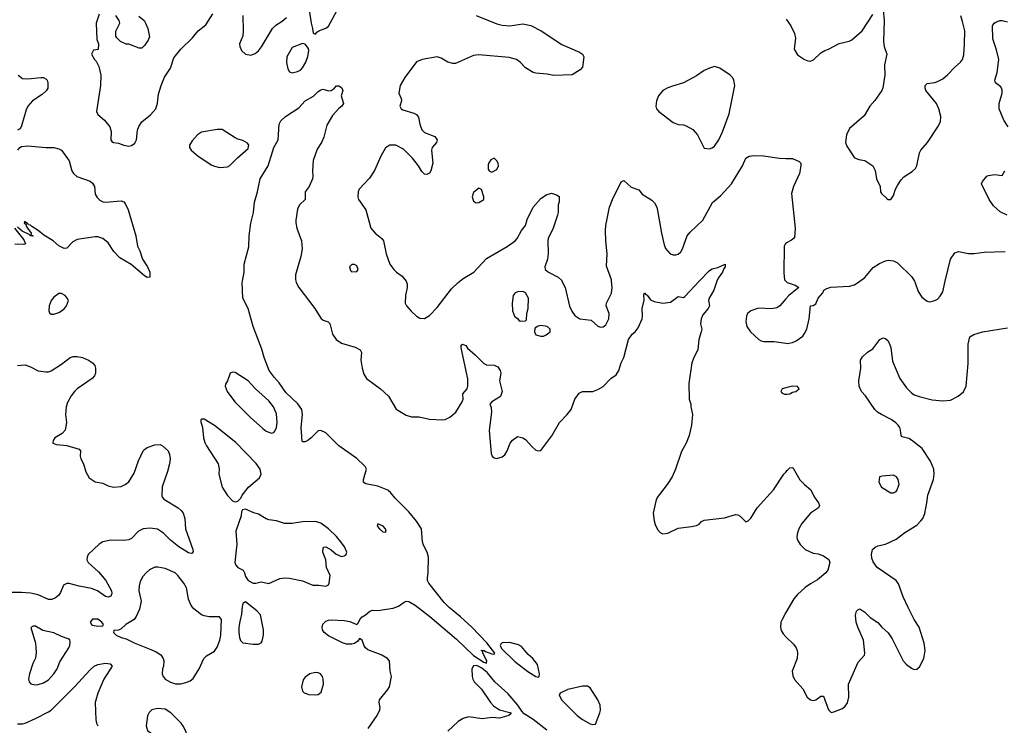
# Model space of a CAD drawing. Header units: inches. Extents: x 1682530 to 1839546, y 640742 to 791647.
# Tile 906 of 923: x 1824087 to 1831686, y 756574 to 762017. Entities that reach past the tile are written whole.
import ezdxf

# ---------------------------------------------------------------- set-up
doc = ezdxf.new("R2010")
doc.units = ezdxf.units.IN
doc.header["$MEASUREMENT"] = 0
for name, color, linetype in [('B8725', 7, 'Continuous'), ('B8726', 7, 'Continuous'), ('B8735', 7, 'Continuous'), ('B8736', 7, 'Continuous')]:
    doc.layers.add(name, color=color, linetype=linetype)

msp = doc.modelspace()

# ---------------------------------------------------------------- linework, layer by layer
at = {"layer": 'B8725', "color": 5}
for points, elevation in [([(1826776, 756550), (1826846.6, 756650), (1826867.2, 756692.8), (1826869.5, 756710), (1826862, 756750), (1826863.7, 756770), (1826929.4, 756850), (1826940.9, 756870), (1826955.6, 756950), (1826947.3, 756990), (1826942, 757070), (1826926, 757090), (1826877, 757117), (1826774.8, 757154.8), (1826756.3, 757170), (1826745.8, 757185.8), (1826730, 757229.2), (1826710, 757242), (1826697, 757223), (1826670, 757205.6), (1826650, 757199.7), (1826610, 757200.5), (1826577.2, 757210), (1826470, 757263.1), (1826437.7, 757290), (1826425.1, 757310), (1826420.4, 757330), (1826426.5, 757353.5), (1826450, 757377.4), (1826470, 757384.9), (1826490, 757386.3), (1826590, 757383), (1826634.2, 757374.2), (1826690, 757351.3), (1826699.3, 757360.7), (1826712.3, 757390), (1826729.3, 757410), (1826755.4, 757424.6), (1826790, 757454), (1826810, 757460.5), (1826850, 757460.4), (1826970, 757476.5), (1827010, 757491.6), (1827055.3, 757524.7), (1827070, 757530.2), (1827090, 757527.7), (1827140.2, 757500.2), (1827253.5, 757413.5), (1827457.5, 757237.4), (1827590, 757112.4), (1827670, 757060.7), (1827690, 757054), (1827693.2, 757070), (1827661.2, 757130), (1827662, 757142), (1827650, 757148.7), (1827650, 757152), (1827670.5, 757150.5), (1827682, 757142), (1827730, 757124), (1827750, 757122), (1827752.7, 757130), (1827692, 757210), (1827576.1, 757330), (1827488.9, 757410), (1827401.5, 757481.5), (1827361.9, 757521.9), (1827244.5, 757670), (1827235.5, 757690), (1827233.5, 757710), (1827240.4, 757750), (1827242.6, 757870), (1827232.4, 757910), (1827203.2, 757963.2), (1827194.4, 757990), (1827188.2, 758088.2), (1827150, 758148.2), (1827090, 758221.1), (1826984.6, 758324.6), (1826949.8, 758369.8), (1826927.6, 758387.6), (1826850, 758417.3), (1826757.5, 758437.5), (1826744.4, 758444.4), (1826740.5, 758450), (1826741.5, 758470), (1826762.8, 758550), (1826752.7, 758570), (1826690, 758631.1), (1826549.6, 758729.6), (1826450, 758828.9), (1826410, 758848.5), (1826390, 758844.7), (1826336.4, 758790), (1826310, 758771.6), (1826290, 758759.5), (1826270, 758761.2), (1826266.5, 758766.5), (1826258.2, 758870), (1826269.9, 758970), (1826264.7, 759010), (1826234.7, 759054.7), (1826140.7, 759140.7), (1826090, 759215.1), (1826050, 759259.1), (1826013.5, 759310), (1825973.1, 759410), (1825955.6, 759475.6), (1825888.8, 759650), (1825849.8, 759789.8), (1825809.7, 759870), (1825804, 759990), (1825806, 760000)], 720), ([(1826217.9, 760000), (1826220.2, 759990), (1826241.8, 759950), (1826363.9, 759790), (1826410, 759714.4), (1826430, 759698.7), (1826467, 759687), (1826476.9, 759676.9), (1826484.2, 759664.2), (1826502.4, 759590), (1826530.5, 759550), (1826570, 759521.3), (1826674.8, 759490), (1826715.5, 759470), (1826724.9, 759450), (1826720.8, 759390), (1826730.3, 759330), (1826743.4, 759283.4), (1826763.1, 759250), (1826870.4, 759170), (1826933, 759113), (1826993.3, 759013.3), (1827070, 758965.5), (1827110, 758954.4), (1827170, 758953), (1827250, 758935.9), (1827350, 758928.9), (1827370, 758933.1), (1827406.6, 758950), (1827451.7, 758988.3), (1827502.6, 759070), (1827509.7, 759090), (1827508, 759132), (1827539.5, 759170), (1827546.6, 759193.4), (1827545.6, 759245.6), (1827493.6, 759486.4), (1827494.6, 759505.4), (1827505.6, 759514.4), (1827530, 759502.8), (1827543.7, 759483.7), (1827605.5, 759430), (1827670, 759364), (1827690, 759354), (1827750, 759352.7), (1827778, 759338), (1827796.3, 759310), (1827799.1, 759290), (1827791, 759230), (1827810.5, 759149.5), (1827798.8, 759110), (1827731.3, 759070), (1827716, 759050), (1827726.2, 759026.2), (1827728.8, 758990), (1827708.9, 758848.9), (1827724.4, 758670), (1827734, 758650), (1827750, 758638), (1827770, 758633), (1827810, 758645.5), (1827830, 758660.7), (1827848.2, 758691.8), (1827872, 758750), (1827890, 758773.4), (1827930, 758800.5), (1827970, 758792.4), (1827990, 758779.3), (1828041.1, 758721.1), (1828070, 758696.3), (1828090, 758690.6), (1828110, 758694), (1828194.3, 758805.7), (1828251.8, 758910), (1828312, 758970), (1828343.7, 759010), (1828372, 759090), (1828405.1, 759134.9), (1828430, 759148), (1828510, 759148.5), (1828550, 759163.1), (1828590, 759188.5), (1828649.8, 759250.2), (1828690, 759276.5), (1828709.8, 759310), (1828728.2, 759370), (1828749.7, 759410.3), (1828786.6, 759550), (1828814, 759590), (1828836.2, 759610), (1828859.3, 759640.7), (1828889.7, 759710.3), (1828893.6, 759730), (1828889.8, 759790.2), (1828905.4, 759854.6), (1828904.8, 759895.2), (1828909.2, 759910.8), (1828918, 759898), (1828930, 759890.8), (1828955.6, 759855.6), (1828982.5, 759842.5), (1829050, 759831.3), (1829110, 759838), (1829170, 759881.6), (1829210, 759874), (1829219.6, 759880.4), (1829332, 760000)], 720), ([(1827070.3, 760000), (1827077.3, 759977.3), (1827078.4, 759950), (1827064.9, 759890), (1827062.8, 759830), (1827071.3, 759810), (1827107.7, 759767.7), (1827150.5, 759730.5), (1827174.4, 759714.4), (1827210, 759710.8), (1827250, 759736.3), (1827310, 759797.6), (1827420.5, 759939.5), (1827470, 759990.3), (1827482.7, 760000)], 740), ([(1828272, 760000), (1828297, 759950), (1828330, 759806), (1828347.2, 759767.2), (1828370, 759734.8), (1828410.4, 759710.4), (1828498, 759698), (1828550, 759653), (1828570, 759645.5), (1828590, 759647.7), (1828610, 759663), (1828632.6, 759710), (1828637.4, 759750), (1828613.6, 759810), (1828616.9, 759830), (1828653.6, 759906.4), (1828660.5, 759950), (1828654.5, 760000)], 740), ([(1829468.2, 760000), (1829443.1, 759930), (1829406.7, 759870), (1829402.4, 759850), (1829410.6, 759810), (1829400.5, 759790), (1829359.2, 759740.8), (1829345.5, 759710), (1829340.7, 759670), (1829350.5, 759630.5), (1829347.3, 759610), (1829328.2, 759550), (1829319.3, 759470), (1829288.5, 759410), (1829274.4, 759370), (1829250.5, 759210.5), (1829254, 759090), (1829266.8, 759050), (1829266.8, 759030), (1829279.1, 758970), (1829270.4, 758890), (1829254.6, 758810), (1829231.7, 758750), (1829194.8, 758685.2), (1829148.8, 758550), (1829122.3, 758490), (1829084.6, 758430), (1829006.4, 758330), (1828996.5, 758303.5), (1828976.5, 758210), (1828982.3, 758150), (1828990, 758122.8), (1829010, 758084), (1829030, 758060.5), (1829050.5, 758050.5), (1829090, 758054.9), (1829170, 758095.5), (1829272.9, 758107.1), (1829310, 758116), (1829330, 758124.7), (1829350, 758144.7), (1829370, 758154.8), (1829527.2, 758172.8), (1829610, 758201), (1829630, 758198), (1829647.1, 758187.1), (1829690, 758142), (1829710, 758152), (1829730, 758171.3), (1829779.3, 758250), (1829905.1, 758390), (1829985.1, 758510), (1830000, 758527.4)], 720), ([(1829999, 760000), (1830000, 759999)], 740), ([(1830000, 759863.7), (1829953.4, 759810), (1829930, 759794.5), (1829890, 759787), (1829788.3, 759791.7), (1829730, 759772.3), (1829704.9, 759750), (1829696.3, 759730), (1829690.7, 759690), (1829698.8, 759650), (1829726.8, 759610), (1829790, 759550.8), (1829810, 759538.8), (1829830, 759534), (1829910, 759534), (1830000, 759520.6)], 740), ([(1824070, 759350.2), (1824130, 759354.3), (1824170, 759340.3), (1824228.6, 759308.6), (1824290, 759299.5), (1824310, 759300.3), (1824330, 759308.8), (1824410, 759359.6), (1824476.9, 759410), (1824500.9, 759419.1), (1824530, 759419.8), (1824572.2, 759410), (1824618.7, 759390), (1824648.5, 759370), (1824666.4, 759350), (1824672.4, 759330), (1824672.4, 759290), (1824663.8, 759270), (1824645.5, 759250), (1824530, 759168.2), (1824510.3, 759150), (1824485.1, 759114.9), (1824457.1, 759062.9), (1824446.3, 759030), (1824441.5, 758970), (1824448.7, 758910), (1824438, 758850), (1824416.1, 758823.9), (1824358, 758790), (1824344.7, 758770), (1824342, 758750), (1824370, 758738.8), (1824450, 758732.7), (1824545.1, 758705.1), (1824556.4, 758690), (1824552.7, 758650), (1824558, 758630), (1824579.1, 758590), (1824597.3, 758530), (1824623.8, 758483.8), (1824670, 758451), (1824730, 758440.7), (1824770, 758420.5), (1824810.3, 758410.3), (1824870, 758416), (1824902, 758430), (1824930, 758452.4), (1824970, 758519.3), (1825005, 758615), (1825039.6, 758690), (1825050, 758701.6), (1825070, 758716.4), (1825130, 758736.4), (1825170, 758738.7), (1825190.4, 758730), (1825231.8, 758690), (1825243, 758663), (1825247.4, 758630), (1825242.6, 758590), (1825227.7, 758532.3), (1825186.4, 758413.6), (1825183.4, 758343.4), (1825188.2, 758330), (1825199, 758319), (1825310.4, 758250), (1825334, 758230), (1825348.7, 758210), (1825361.7, 758170), (1825367.8, 758090), (1825424.4, 757930), (1825424.9, 757915.1), (1825417.6, 757902.4), (1825410, 757899.5), (1825390, 757905.1), (1825315.1, 757950), (1825250, 758001.5), (1825196, 758056), (1825150, 758085.8), (1825095, 758095), (1825040.7, 758090), (1825003.1, 758070), (1824950, 758015.8), (1824930, 758003.9), (1824890, 757999.3), (1824790, 758002), (1824730, 757989.9), (1824699.7, 757970), (1824615.5, 757890), (1824606.7, 757870), (1824606, 757850), (1824614.9, 757830), (1824696.2, 757756.2), (1824752.4, 757690), (1824794.7, 757610), (1824797.2, 757590), (1824790, 757569.7), (1824770, 757562.4), (1824750, 757567.4), (1824686.9, 757610), (1824641.6, 757630), (1824545.9, 757645.9), (1824470, 757666.6), (1824450, 757668.2), (1824425.7, 757654.3), (1824402.7, 757597.3), (1824385.9, 757574.1), (1824363.5, 757556.5), (1824335.9, 757544.1), (1824310, 757543.1), (1824230, 757581), (1824170, 757593.2), (1824101.9, 757598.1), (1824010, 757597.6)], 720), ([(1830000, 759176.7), (1829972, 759170), (1829961, 759150), (1829970, 759138), (1829988.3, 759128.3), (1830000, 759128)], 740), ([(1830000, 757442.8), (1829970.3, 757390), (1829962.3, 757370), (1829958.7, 757330), (1829964, 757304), (1829978, 757278), (1830000, 757256.4)], 720), ([(1824070, 756583.8), (1824110, 756586), (1824130, 756590.4), (1824210, 756624.9), (1824310, 756676.5), (1824330, 756691.1), (1824510.7, 756870), (1824630, 757002.3), (1824661.6, 757030), (1824690, 757041.5), (1824750, 757053.1), (1824786.6, 757046.6), (1824800.5, 757030), (1824737.6, 756930), (1824690, 756820.9), (1824668.3, 756750), (1824674.8, 756614.8), (1824680.3, 756590), (1824690.3, 756570)], 720), ([(1828155.4, 756535.4), (1828050, 756619), (1827981, 756661), (1827962, 756682), (1827930.9, 756730), (1827857.2, 756817.2), (1827754.2, 756910), (1827697.8, 756977.8), (1827653.9, 757013.9), (1827630, 757026.3), (1827610, 757034.5), (1827590, 757032), (1827576.4, 757010), (1827579.6, 756950), (1827583.6, 756930), (1827594.9, 756910), (1827650, 756852), (1827719.5, 756750), (1827744.3, 756724.3), (1827790, 756693.4), (1827870, 756673.4), (1827878, 756670), (1827876.9, 756663.1), (1827862, 756650), (1827790, 756629.2), (1827733.4, 756633.4), (1827655.6, 756624.4), (1827550, 756637.6), (1827510, 756626), (1827470, 756602.4), (1827391.1, 756528.9)], 720)]:
    msp.add_lwpolyline(points, dxfattribs=dict(at, elevation=elevation))
for points, elevation in [([(1824410, 759906), (1824390, 759905.2), (1824350, 759876), (1824330.7, 759850), (1824314, 759810), (1824310.9, 759770.9), (1824316, 759756), (1824330, 759746), (1824350, 759746), (1824390, 759758.8), (1824410, 759770.8), (1824433.2, 759790), (1824449, 759810), (1824457.2, 759830), (1824462.7, 759850), (1824454.7, 759870), (1824437, 759890)], 740), ([(1827970, 759919.3), (1827930, 759918), (1827910.5, 759909.5), (1827894.8, 759890), (1827887.3, 759830), (1827891.3, 759770), (1827904.7, 759730), (1827930, 759712), (1827939.6, 759699.6), (1827950, 759692), (1827990, 759694), (1827998, 759702), (1828001.2, 759750), (1828011.5, 759788.5), (1828013.3, 759870), (1827989.5, 759909.5)], 740), ([(1828110, 759657.2), (1828087.3, 759652.7), (1828062.8, 759637.2), (1828058.8, 759610), (1828070, 759586.8), (1828110, 759574.8), (1828130, 759576), (1828150, 759586), (1828182, 759610), (1828182, 759630), (1828158, 759650)], 740), ([(1825730, 759299), (1825712, 759290), (1825690.8, 759230), (1825674.8, 759205.2), (1825674, 759190), (1825687.8, 759150), (1825747.5, 759070), (1825867.6, 758947.6), (1825962.6, 758862.6), (1825990, 758843.6), (1826030, 758827.6), (1826048.1, 758831.9), (1826057, 758843), (1826068, 758870), (1826073.7, 758910), (1826070, 758975.3), (1826047.1, 759030), (1826010, 759076.3), (1825908.1, 759168.1), (1825850, 759231.3), (1825750, 759296)], 740), ([(1825490, 758936), (1825484.9, 758930), (1825486.2, 758913.8), (1825497, 758870), (1825506.7, 758790), (1825516.2, 758756.2), (1825528.9, 758728.9), (1825619.3, 758590), (1825627.1, 758552.9), (1825624, 758510), (1825650.6, 758410), (1825690, 758346.8), (1825730, 758304.7), (1825750, 758298), (1825770, 758302), (1825793.6, 758326.4), (1825804, 758350), (1825853.2, 758410), (1825938.6, 758481.4), (1825949.6, 758510), (1825941.7, 758550), (1825913.2, 758593.2), (1825754.5, 758754.5), (1825590, 758885.3), (1825510, 758934.3)], 740), ([(1825830, 758242), (1825805.4, 758234.6), (1825799.6, 758220.4), (1825797.3, 758190), (1825755, 758070), (1825761.7, 757970), (1825748.4, 757830), (1825755.3, 757810), (1825770, 757790.4), (1825810.8, 757770), (1825822.8, 757750), (1825830, 757722), (1825850, 757691.3), (1825890, 757671), (1825910, 757670.8), (1825950, 757681), (1826010, 757667.7), (1826094.7, 757705.2), (1826130, 757711.6), (1826170, 757708.9), (1826270, 757688.2), (1826350, 757655.5), (1826395.2, 757655.2), (1826450, 757647.7), (1826470, 757658), (1826476, 757670), (1826483.5, 757730), (1826455.6, 757790), (1826450.6, 757850.6), (1826426, 757910), (1826430, 757942), (1826433.2, 757946.8), (1826450.7, 757950), (1826490, 757926.3), (1826530, 757893), (1826570, 757876.5), (1826590, 757880.4), (1826606, 757890), (1826611, 757909), (1826594.6, 757950), (1826566.2, 757990), (1826530.9, 758030.9), (1826470, 758088), (1826410, 758132.6), (1826370, 758146.3), (1826270, 758143), (1826190, 758129.7), (1826130, 758131.1), (1826070, 758151.9), (1826010, 758159.7), (1825990, 758166.6), (1825930, 758203), (1825893.8, 758213.8)], 740), ([(1826850, 758128), (1826846, 758110), (1826863.8, 758090), (1826890, 758067), (1826910, 758062.8), (1826914.5, 758070), (1826910, 758088), (1826892, 758110)], 740), ([(1825154.2, 757794.1), (1825130, 757793.3), (1825090, 757773.6), (1825062, 757750), (1825038.3, 757721.7), (1825016.7, 757683.3), (1825008.4, 757650), (1825007, 757610), (1825024.9, 757530), (1825012.7, 757470), (1824986.9, 757413.1), (1824970.3, 757389.7), (1824907.3, 757350), (1824870, 757318), (1824848.7, 757308.7), (1824814, 757306), (1824812, 757290), (1824831.3, 757270), (1824870, 757250.7), (1824910, 757240.4), (1824970.8, 757210), (1825099, 757159), (1825140.4, 757140.4), (1825176.2, 757116.2), (1825195.5, 757090), (1825200.5, 757070), (1825196.3, 757030), (1825188.8, 757010), (1825186.4, 756970), (1825194, 756950), (1825211, 756930), (1825250, 756906.4), (1825290, 756892.4), (1825330, 756893.7), (1825370, 756902.6), (1825402.8, 756917.2), (1825425.3, 756934.7), (1825471, 757009), (1825509.4, 757090), (1825529.4, 757110), (1825590, 757146.4), (1825610, 757175.5), (1825630.5, 757229.5), (1825639.4, 757270), (1825644.5, 757390), (1825629.5, 757409.5), (1825550, 757411.2), (1825510, 757416.9), (1825490, 757426.9), (1825431.7, 757471.7), (1825410, 757497), (1825390, 757546), (1825374.7, 757634.7), (1825354.3, 757670), (1825307.8, 757730), (1825286.6, 757750), (1825210, 757783)], 740), ([(1825830, 757525.2), (1825810, 757514), (1825803.6, 757490), (1825798.9, 757430), (1825784.8, 757375.2), (1825779.2, 757330), (1825777, 757290), (1825782.5, 757250), (1825790, 757228.7), (1825810, 757210.3), (1825890, 757198.7), (1825930, 757200.5), (1825949.6, 757210.4), (1825958.4, 757221.6), (1825969.5, 757270), (1825969.5, 757310), (1825945.1, 757425.1), (1825917.7, 757457.7)], 740), ([(1824650, 757392.7), (1824631, 757370), (1824641, 757350), (1824650, 757346), (1824690, 757339.1), (1824730, 757342), (1824734, 757350), (1824721.2, 757370), (1824690, 757392.3)], 740), ([(1824190, 757339), (1824172, 757328), (1824208.1, 757208.1), (1824214.4, 757134.4), (1824208.2, 757091.8), (1824188.9, 757050), (1824162.4, 756970), (1824156.3, 756930), (1824160.7, 756910), (1824173.4, 756893.4), (1824206, 756886), (1824230, 756888.4), (1824270, 756902), (1824310, 756924.2), (1824351.6, 756970), (1824375.1, 757010), (1824397.8, 757062.2), (1824465.1, 757170), (1824473.6, 757190), (1824476.6, 757216.6), (1824473.4, 757233.4), (1824461.5, 757241.5), (1824410, 757259.5), (1824350, 757287.8), (1824264.7, 757304.7), (1824210, 757337.2)], 740), ([(1827870, 757211.6), (1827810.5, 757209.5), (1827799.8, 757200.2), (1827794, 757190), (1827806.5, 757166.5), (1827907, 757067), (1828008.3, 756988.3), (1828070, 756949.1), (1828090, 756946), (1828095.1, 756950), (1828098, 756970), (1828082.4, 757042.4), (1828047.9, 757087.9), (1828010, 757119.3), (1827960.8, 757180.8), (1827935.3, 757195.3)], 720), ([(1826370, 756982), (1826326, 756970), (1826290, 756945.2), (1826275.2, 756924.8), (1826262, 756870), (1826270, 756836), (1826283.5, 756823.5), (1826318, 756810), (1826370, 756808.5), (1826390, 756812), (1826413.6, 756830), (1826431.6, 756890), (1826429.6, 756930), (1826423.7, 756950), (1826409, 756970), (1826390, 756979.5)], 740), ([(1828470, 756876.2), (1828430, 756876.2), (1828318, 756850), (1828258.4, 756821.6), (1828250.6, 756809.4), (1828267.2, 756770), (1828389, 756649), (1828430, 756618.6), (1828490, 756585.8), (1828510, 756579.6), (1828530, 756581.6), (1828563.5, 756670), (1828568.2, 756690), (1828568, 756728), (1828550, 756769.2), (1828490, 756863.7)], 720), ([(1825150, 756703.7), (1825107.7, 756692.3), (1825087.5, 756672.5), (1825073.7, 756646.3), (1825062.8, 756570), (1825074.4, 756534.4), (1825104.7, 756510), (1825206.2, 756446.2), (1825296, 756350), (1825330, 756327.7), (1825390, 756308.4), (1825424.8, 756315.2), (1825449, 756330), (1825461.2, 756350), (1825466, 756390), (1825456.6, 756416.6), (1825387.9, 756487.9), (1825350, 756564), (1825332, 756590), (1825252.3, 756670), (1825210, 756697)], 740)]:
    msp.add_lwpolyline(points, close=True, dxfattribs=dict(at, elevation=elevation))
at = {"layer": 'B8726', "color": 5}
for points, elevation in [([(1824699.2, 762060.8), (1824676.3, 761990), (1824683.5, 761863.5), (1824694.8, 761830), (1824691.6, 761788.4), (1824658, 761782), (1824642, 761750), (1824664.7, 761710), (1824677.3, 761697.3), (1824697.1, 761657.1), (1824713, 761590), (1824710.6, 761510), (1824680.5, 761310), (1824690, 761286.8), (1824741.1, 761241.1), (1824782.8, 761190), (1824793.7, 761153.7), (1824791.3, 761090), (1824798, 761078), (1824810.8, 761070.8), (1824850, 761065.5), (1824890, 761048.4), (1824930, 761040.5), (1824950, 761046), (1824974.9, 761065.1), (1824987.6, 761090), (1824996.2, 761163.8), (1825007.2, 761192.8), (1825029.2, 761230), (1825097.5, 761282.5), (1825139, 761330), (1825150, 761374), (1825157.5, 761442.5), (1825178, 761510), (1825205.8, 761574.2), (1825250, 761644), (1825276.6, 761723.4), (1825331.1, 761788.9), (1825421.8, 761878.2), (1825464.5, 761930), (1825522.5, 761977.5), (1825577.8, 762062.2)], 740), ([(1826320.4, 762090), (1826336.4, 761990), (1826348, 761950), (1826352.7, 761912.7), (1826370, 761904.7), (1826380.2, 761919.8), (1826395.3, 761930), (1826450, 761950.5), (1826470, 761968), (1826534.7, 762085.3)], 740), ([(1825005.5, 762045.5), (1825046.8, 762010), (1825058.8, 761990), (1825074.8, 761950), (1825090, 761886), (1825079.8, 761860.2), (1825050, 761818), (1825030, 761798), (1825010, 761798), (1824930, 761828), (1824910, 761828), (1824866, 761850), (1824836.4, 761876.4), (1824828, 761890), (1824829, 761929), (1824859.5, 761990), (1824854, 762010), (1824830, 762049.4)], 740), ([(1825810.2, 762049.8), (1825811.6, 761930), (1825808, 761892), (1825783.6, 761830), (1825784.9, 761810), (1825799.4, 761779.4), (1825830, 761752.2), (1825870, 761743.7), (1825904.6, 761755.4), (1825930, 761776.4), (1825953.3, 761806.7), (1826037.6, 761950), (1826064.7, 761975.3), (1826113.3, 762006.7), (1826145.9, 762034.1)], 740), ([(1827610.6, 762050), (1827770, 761984.7), (1827810, 761973.8), (1827870, 761969.1), (1827970, 761984.9), (1828032.5, 761972.5), (1828110.2, 761930.2), (1828270, 761826.4), (1828407.5, 761767.5), (1828431.3, 761750), (1828441, 761730), (1828431, 761650), (1828411.3, 761630), (1828350, 761592), (1828210, 761587), (1828157.6, 761597.6), (1828070, 761603.6), (1828050, 761609.6), (1827990, 761647), (1827950, 761689.3), (1827921.2, 761710), (1827864.7, 761724.8), (1827630, 761745), (1827590, 761739.8), (1827450, 761678.9), (1827430, 761678.9), (1827390, 761689.7), (1827340.1, 761720.1), (1827310, 761729.6), (1827192, 761710), (1827150, 761691.8), (1827058.7, 761570), (1827024.6, 761510), (1827013.4, 761450), (1827030.6, 761410), (1827033.4, 761390), (1827022, 761350), (1827030.7, 761330), (1827043, 761323), (1827130, 761297), (1827150, 761285.5), (1827165.7, 761265.7), (1827175.3, 761210), (1827190, 761168), (1827210, 761146.7), (1827290, 761114.9), (1827307.7, 761090), (1827304, 761070), (1827270.5, 761030), (1827264.4, 761010), (1827274.9, 760910), (1827260.7, 760850), (1827250, 760834), (1827230, 760822.7), (1827210, 760826.6), (1827190, 760846), (1827164.2, 760890), (1827119.7, 760950), (1827050, 761018.9), (1826990, 761048), (1826944.7, 761050), (1826910.4, 761029.6), (1826875.3, 760964.7), (1826825.4, 760854.6), (1826786.3, 760793.7), (1826707.7, 760710), (1826698, 760690), (1826696.3, 760650), (1826702, 760630), (1826759.3, 760550), (1826796.4, 760410), (1826830, 760370.4), (1826882, 760330), (1826894.9, 760310), (1826915.5, 760210), (1826942.8, 760130), (1826974.8, 760090), (1826994.8, 760070), (1827039.2, 760039.2), (1827070, 760001), (1827070.3, 760000)], 740), ([(1824076, 761590), (1824110, 761564.2), (1824150, 761560.2), (1824250, 761571.9), (1824271, 761570), (1824290, 761561.6), (1824299.5, 761550), (1824304.9, 761530), (1824303.2, 761490), (1824299, 761481), (1824291.5, 761468.5), (1824260.5, 761439.5), (1824185.3, 761390), (1824150.3, 761350), (1824137, 761323), (1824101.2, 761198.8), (1824090, 761176.2), (1824070, 761164.2)], 720), ([(1825806, 760000), (1825819.8, 760070), (1825820.4, 760130), (1825854.8, 760265.2), (1825857.6, 760350), (1825871.7, 760448.3), (1825890.8, 760530), (1825898.4, 760610), (1825921.1, 760690), (1825942.5, 760790), (1826004.4, 760890), (1826048.9, 761031.1), (1826082.9, 761090), (1826089.5, 761210.5), (1826102, 761238), (1826139, 761270), (1826242, 761338), (1826290, 761390.4), (1826354.2, 761425.9), (1826390, 761464), (1826410, 761476.3), (1826430, 761480.7), (1826470, 761467.3), (1826490, 761470.8), (1826513.4, 761486.6), (1826532.7, 761507.3), (1826550, 761508), (1826570, 761494.6), (1826582, 761470), (1826567.7, 761430), (1826587.3, 761370), (1826574, 761350), (1826550, 761332.7), (1826502, 761278), (1826457.2, 761202.8), (1826434.6, 761110), (1826416.9, 761070), (1826383, 761017), (1826351.8, 760930), (1826346, 760850), (1826350.6, 760810), (1826347.3, 760790), (1826321.6, 760730), (1826290.4, 760690), (1826290.6, 760630), (1826246, 760590), (1826230, 760555.3), (1826216.9, 760470), (1826218.3, 760450), (1826224.9, 760410), (1826260.8, 760310), (1826266.4, 760250), (1826257.7, 760190), (1826216, 760050), (1826214.5, 760014.5), (1826217.9, 760000)], 720), ([(1824072.3, 761010), (1824087.6, 761032.4), (1824101.2, 761038.8), (1824150, 761044.9), (1824290, 761030.3), (1824349.7, 761030.3), (1824390, 761021.1), (1824410.2, 761010.2), (1824469, 760929), (1824490.4, 760850), (1824501.6, 760830), (1824526.9, 760806.9), (1824630, 760770.4), (1824650, 760755.5), (1824663.7, 760730), (1824670.4, 760670), (1824685.1, 760645.1), (1824704.4, 760624.4), (1824730, 760612.2), (1824750, 760608.7), (1824870, 760619.3), (1824890, 760613), (1824900.3, 760600.3), (1824923.1, 760550), (1824983.6, 760350), (1824996.4, 760270), (1825013.9, 760233.9), (1825034.9, 760170), (1825072.9, 760110), (1825091.7, 760070), (1825090.4, 760029.6), (1825070, 760029.3), (1825050, 760040.5), (1824947.3, 760127.3), (1824860.6, 760180.6), (1824813.6, 760230), (1824770, 760296.9), (1824729.5, 760330), (1824690, 760342.2), (1824670, 760342.8), (1824530, 760321), (1824497, 760303), (1824450, 760254.5), (1824430, 760251.6), (1824390, 760272.8), (1824345.6, 760310), (1824274.6, 760354.6), (1824230, 760390.6), (1824180.7, 760420.7), (1824170, 760432.1), (1824155.8, 760435.8), (1824150, 760445.2), (1824144, 760444), (1824130, 760457.2), (1824123.5, 760456.5), (1824121, 760450), (1824136, 760436), (1824134.8, 760430), (1824147.7, 760407.7), (1824174.8, 760370), (1824172.7, 760352.7), (1824187.3, 760352.7), (1824190, 760348), (1824170, 760349.2), (1824159.3, 760359.3), (1824106.6, 760386.6), (1824070, 760416)], 720), ([(1828654.5, 760000), (1828653.3, 760010), (1828614.7, 760114.7), (1828620.3, 760210), (1828610.9, 760310), (1828607.1, 760390), (1828609.8, 760430.2), (1828638.9, 760570), (1828662.6, 760630), (1828730, 760766.8), (1828750, 760777.3), (1828806.3, 760726.3), (1828865.8, 760705.8), (1828890.7, 760670), (1828964.9, 760624.9), (1828984.9, 760604.9), (1829003.1, 760570), (1829010, 760544.7), (1829038.9, 760370), (1829059.5, 760279.5), (1829072, 760252), (1829106.8, 760210), (1829130, 760202), (1829150, 760202), (1829170, 760207.7), (1829190, 760227.3), (1829202.4, 760250), (1829238.9, 760350), (1829261.4, 760378.6), (1829358.3, 760470), (1829433.2, 760606.8), (1829498, 760662), (1829579.2, 760750), (1829666.2, 760890), (1829689.7, 760950), (1829716.4, 760963.6), (1829751.4, 760968.6), (1829826.4, 760966.4), (1829950, 760950.1), (1830000, 760947.5)], 740), ([(1827482.7, 760000), (1827510, 760020.9), (1827591.8, 760068.2), (1827690, 760174.9), (1827850, 760267.7), (1827910, 760310.6), (1827927, 760330), (1827959.5, 760390), (1827989.4, 760430), (1828003.3, 760476.7), (1828050, 760570.8), (1828110, 760638.8), (1828150, 760664.7), (1828190, 760678), (1828230, 760664.7), (1828250, 760652), (1828250.7, 760610.7), (1828242.8, 760590), (1828243, 760530), (1828238, 760510), (1828203.8, 760410), (1828164.9, 760330), (1828162, 760310), (1828166.7, 760210), (1828161.3, 760170), (1828140.4, 760110), (1828143, 760090), (1828167.3, 760070), (1828242, 760030), (1828270, 760004), (1828272, 760000)], 740), ([(1824047.3, 760410), (1824119, 760319), (1824133.2, 760286.8), (1824118, 760282), (1824050, 760286)], 720), ([(1830000, 760292.1), (1829993.7, 760286.3), (1829986, 760270), (1829984.5, 760064.5), (1829989.6, 760009.6), (1829999, 760000)], 740), ([(1829332, 760000), (1829410, 760083), (1829430, 760094.9), (1829474.5, 760105.5), (1829530.8, 760130.8), (1829532.4, 760110), (1829521.3, 760098.7), (1829510.2, 760070), (1829476.6, 760023.4), (1829468.2, 760000)], 720)]:
    msp.add_lwpolyline(points, dxfattribs=dict(at, elevation=elevation))
for points, elevation in [([(1826270, 761832.3), (1826190, 761802.7), (1826148.2, 761730), (1826146.2, 761686.2), (1826157.5, 761637.5), (1826170, 761616), (1826190, 761607.3), (1826230, 761616.4), (1826253.2, 761626.8), (1826270, 761644.9), (1826295.1, 761690), (1826312, 761732), (1826318, 761778), (1826315.1, 761795.1), (1826290, 761829.2)], 740), ([(1829450, 761655.3), (1829410, 761644), (1829370, 761625.2), (1829310, 761583.7), (1829211, 761530), (1829125.2, 761505.2), (1829090, 761492), (1829050.8, 761470), (1829016.3, 761430), (1829002, 761390), (1828996.3, 761350), (1829000.7, 761330), (1829018.8, 761310), (1829130, 761224), (1829170, 761207.7), (1829210, 761204.9), (1829230, 761198), (1829282.8, 761170), (1829318.8, 761130), (1829370, 761026), (1829410, 761022), (1829430, 761028), (1829450, 761042), (1829481.6, 761090), (1829510, 761150.8), (1829563.1, 761290), (1829605.1, 761510), (1829599.5, 761550), (1829590, 761569), (1829570, 761589.2), (1829490, 761642)], 760), ([(1825610, 761169.5), (1825490.5, 761149.5), (1825458.8, 761130), (1825418, 761082), (1825398, 761050), (1825398, 761030), (1825411.3, 761010), (1825463.4, 760963.4), (1825570, 760894.8), (1825590, 760886), (1825630, 760878), (1825690, 760882.8), (1825710, 760891), (1825767.9, 760952.1), (1825850, 761024), (1825854.5, 761050), (1825844.8, 761064.8), (1825810, 761086), (1825770, 761096), (1825750, 761106), (1825649.5, 761169.5)], 740), ([(1827750, 760948.7), (1827722.8, 760937.2), (1827707.1, 760912.9), (1827703.5, 760896.5), (1827702.8, 760862.8), (1827710, 760852), (1827730, 760842), (1827770, 760861), (1827782.7, 760890), (1827779.3, 760910), (1827770, 760928.7)], 760), ([(1827630, 760718), (1827590, 760684), (1827579.1, 760650), (1827590, 760618), (1827610, 760604.7), (1827630, 760606), (1827668.7, 760630), (1827669, 760650), (1827650, 760706)], 760), ([(1826670, 760128), (1826650, 760128), (1826632, 760110), (1826641, 760081), (1826650, 760072), (1826690, 760074), (1826698, 760090), (1826690, 760118)], 740)]:
    msp.add_lwpolyline(points, close=True, dxfattribs=dict(at, elevation=elevation))
at = {"layer": 'B8735', "color": 5}
for points, elevation in [([(1830000, 759520.6), (1830010, 759519.1), (1830052.1, 759527.9), (1830080.1, 759539.9), (1830130, 759576), (1830144.8, 759595.2), (1830160.9, 759630), (1830179.5, 759710), (1830189.5, 759810.5), (1830210, 759811.3), (1830230, 759824.7), (1830249, 759870), (1830284, 759910), (1830294, 759930), (1830315.6, 759944.4), (1830346.7, 759953.3), (1830490, 759962.2), (1830528.7, 759971.3), (1830570, 760000)], 740), ([(1830000, 759999), (1830010, 759988.9), (1830072, 759970), (1830101, 759950), (1830022.8, 759890), (1830000, 759863.7)], 740), ([(1830991.6, 760000), (1830994.6, 759994.6), (1831020.2, 759920.2), (1831050, 759876.3), (1831090, 759844.9), (1831110, 759840.7), (1831150, 759850.6), (1831170, 759862), (1831190, 759883), (1831210, 759917.3), (1831229.5, 760000)], 740), ([(1830000, 757256.4), (1830058.8, 757198.8), (1830078.9, 757170), (1830086.3, 757150), (1830090.3, 757130), (1830087.8, 757090), (1830049.1, 756990), (1830054, 756954), (1830066.6, 756926.6), (1830130, 756854.9), (1830163.1, 756790), (1830190, 756770.3), (1830210, 756765.2), (1830230, 756768.9), (1830270, 756799.1), (1830290, 756798.8), (1830330, 756694), (1830350, 756672.7), (1830370, 756676.4), (1830436.4, 756703.6), (1830458.3, 756721.7), (1830474.3, 756745.7), (1830486, 756790), (1830483, 756890), (1830558.9, 757061.1), (1830605.6, 757114.4), (1830609.6, 757130.4), (1830599.1, 757230), (1830554.5, 757330), (1830542.7, 757370), (1830538, 757422), (1830545.6, 757454.4), (1830554.6, 757465.4), (1830570, 757471), (1830610, 757446), (1830650, 757406), (1830710, 757366.8), (1830740.7, 757330), (1830790, 757286), (1830821.1, 757241.1), (1830906, 757070), (1830930, 757042), (1830970, 757013.4), (1830990, 757004), (1831010, 757007.3), (1831030, 757024), (1831065.6, 757090), (1831075.1, 757150), (1831066.2, 757206.2), (1831027.3, 757330), (1830989.6, 757390), (1830943, 757483), (1830905.3, 757565.3), (1830870, 757663.7), (1830850, 757691.5), (1830705.1, 757790), (1830674.3, 757834.3), (1830663.6, 757863.6), (1830661, 757890), (1830669.7, 757930), (1830690, 757948.8), (1830710, 757957.7), (1830770, 757971.8), (1830850, 758008.9), (1830917.8, 758062.2), (1831010, 758116.5), (1831042.7, 758150), (1831056.4, 758170), (1831071.9, 758208.1), (1831088.8, 758290), (1831095.8, 758350), (1831139.3, 758470), (1831145.6, 758510), (1831142, 758550), (1831117.2, 758610), (1831052.8, 758710), (1830970, 758774.2), (1830950, 758785.5), (1830898, 758798), (1830888.9, 758808.9), (1830885.5, 758850), (1830878.9, 758870), (1830866.4, 758890), (1830848.1, 758908.1), (1830812.1, 758932.1), (1830736.9, 758970), (1830707.1, 758990), (1830687.4, 759010), (1830615.2, 759115.2), (1830584.2, 759150), (1830566.2, 759190), (1830563.1, 759230), (1830578, 759330), (1830576.2, 759390), (1830590, 759416.3), (1830630, 759451), (1830670, 759478), (1830725.2, 759550), (1830750, 759564), (1830770, 759558.8), (1830790, 759538.8), (1830802, 759510), (1830808.9, 759488.9), (1830823.4, 759383.4), (1830878.6, 759250), (1830930, 759175.8), (1830970, 759138.9), (1830990, 759123.1), (1831029.3, 759109.3), (1831130, 759084.7), (1831210, 759075.8), (1831270, 759082.4), (1831330, 759111.7), (1831370, 759145.3), (1831391.4, 759190), (1831405.5, 759365.5), (1831407.3, 759512.7), (1831419, 759570), (1831450, 759587.3), (1831518, 759610), (1831710, 759640.2)], 720), ([(1830000, 759128), (1830010, 759127.7), (1830030, 759131), (1830050, 759142.8), (1830078, 759150), (1830102, 759170), (1830098, 759178), (1830088.4, 759188.4), (1830050, 759188.7), (1830000, 759176.7)], 740), ([(1830000, 758527.4), (1830010, 758539.1), (1830030, 758560.7), (1830050, 758562.8), (1830057.1, 758557.1), (1830108.5, 758468.5), (1830142.8, 758430), (1830193.4, 758390), (1830217.3, 758337.3), (1830252.7, 758290), (1830259.1, 758270), (1830250.8, 758250), (1830190, 758209.6), (1830122.3, 758130), (1830100.2, 758090), (1830090, 758057.2), (1830085, 758030), (1830086.9, 758006.9), (1830110, 757968.4), (1830148.2, 757930), (1830210, 757900.3), (1830250, 757895.3), (1830290, 757882), (1830331.5, 757851.5), (1830338.4, 757830), (1830323, 757770), (1830308.2, 757750), (1830244.9, 757695.1), (1830190, 757665.6), (1830150, 757635.6), (1830090, 757583.6), (1830060.3, 757550), (1830000, 757442.8)], 720)]:
    msp.add_lwpolyline(points, dxfattribs=dict(at, elevation=elevation))
at = {"layer": 'B8735', "color": 5, "elevation": 740}
msp.add_lwpolyline([(1830830, 758502.7), (1830743.5, 758496.5), (1830722, 758490), (1830718, 758450), (1830738, 758410), (1830810, 758366), (1830830, 758366), (1830850, 758376), (1830855.9, 758384.1), (1830874.5, 758430), (1830866, 758470), (1830853.2, 758490)], close=True, dxfattribs=at)
at = {"layer": 'B8736', "color": 5}
for points, elevation in [([(1830001.5, 762021.5), (1830038.4, 761970), (1830067.7, 761910), (1830074.4, 761874.4), (1830064.9, 761790), (1830090, 761746), (1830144.7, 761710), (1830170, 761699.1), (1830190, 761696.3), (1830212.7, 761707.3), (1830270, 761760.7), (1830300.1, 761779.9), (1830330, 761790.6), (1830410, 761832.4), (1830487.6, 761852.4), (1830510, 761862.8), (1830589.7, 761930.3), (1830670, 762056)], 760), ([(1830750, 762092), (1830759.1, 762010), (1830754, 761850), (1830759.5, 761810), (1830779.5, 761750), (1830760.6, 761670), (1830763.2, 761590), (1830749.1, 761490.9), (1830741.1, 761470), (1830687.5, 761392.5), (1830647.3, 761350), (1830604, 761276), (1830490, 761179), (1830468.4, 761130), (1830458.8, 761070), (1830470, 761042), (1830530, 760951.3), (1830562, 760938), (1830610, 760931.3), (1830671.3, 760890), (1830690, 760854), (1830698.8, 760790), (1830726.8, 760730), (1830730.8, 760690), (1830736.8, 760676.8), (1830778, 760638), (1830790, 760631), (1830810, 760631), (1830830, 760661), (1830846, 760710), (1830860.9, 760739.1), (1830890, 760782), (1830910, 760804), (1830974.5, 760845.5), (1830999, 760870), (1831009.3, 760890.7), (1831032, 760990), (1831042, 761010), (1831092.3, 761070), (1831172.7, 761190), (1831192.7, 761230), (1831196, 761270), (1831180.9, 761330), (1831161.2, 761370), (1831079, 761470), (1831074, 761490), (1831075.3, 761510), (1831090, 761524.7), (1831150, 761533), (1831170, 761539.3), (1831210, 761562), (1831250, 761593.4), (1831302.6, 761650), (1831347.2, 761690), (1831363.5, 761710), (1831372.8, 761747.2), (1831379.7, 761830), (1831380.7, 761930), (1831364.2, 762004.2), (1831350, 762047)], 760), ([(1831714.7, 761190), (1831682.4, 761242.4), (1831645.3, 761330), (1831646.4, 761370), (1831669.7, 761450), (1831670, 761475.3), (1831659.8, 761499.8), (1831618, 761530), (1831611.8, 761550), (1831631.1, 761608.9), (1831644.5, 761710), (1831625.4, 761785.4), (1831596.4, 761870), (1831595.1, 761970), (1831607.8, 761990), (1831621, 761999), (1831650, 762010.2), (1831670, 762011.4), (1831710, 762001.6)], 740), ([(1830000, 760947.5), (1830050, 760945), (1830102.6, 760922.6), (1830114.9, 760910), (1830116.5, 760890), (1830105.3, 760830), (1830059.3, 760730), (1830043.7, 760676.3), (1830070.4, 760410), (1830066, 760334), (1830044.4, 760315.6), (1830004.1, 760295.9), (1830000, 760292.1)], 740), ([(1831708.5, 760508.5), (1831654.6, 760534.5), (1831601.3, 760581.3), (1831568.2, 760630), (1831509.3, 760750), (1831518, 760770), (1831551.1, 760808.9), (1831563.7, 760816.3), (1831610, 760821.7), (1831670, 760814.8), (1831689.6, 760850)], 740), ([(1830570, 760000), (1830610, 760027.7), (1830673.8, 760106.2), (1830723.2, 760136.8), (1830770, 760156.5), (1830790, 760160.7), (1830830, 760157.7), (1830861.8, 760141.8), (1830973, 760033), (1830991.6, 760000)], 740), ([(1831229.5, 760000), (1831269.7, 760170.3), (1831302.7, 760217.3), (1831331.2, 760228.8), (1831410, 760214.5), (1831452.5, 760212.5), (1831530, 760222.6), (1831691.6, 760228.4)], 740)]:
    msp.add_lwpolyline(points, dxfattribs=dict(at, elevation=elevation))

doc.saveas('drawing.dxf')
